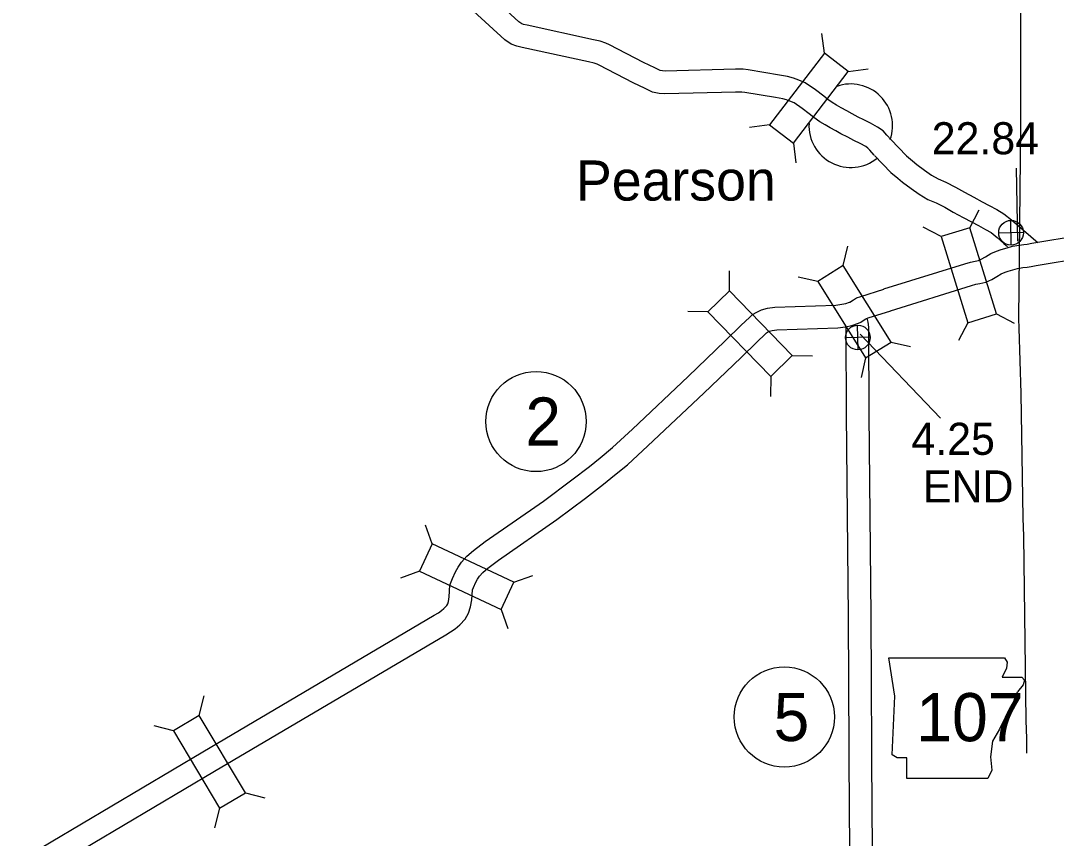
# Model space of a CAD drawing. Extents: x -939622 to -934222, y 1383701 to 1385301.
# Drawn here: x -936546.27 to -936505.36, y 1384615.82 to 1384648.12 of the extents above; entities that cross this region are included whole.
import ezdxf

# ---------------------------------------------------------------- set-up
doc = ezdxf.new("R2010")
doc.units = 0
for name, color, linetype in [('2', 7, 'Continuous'), ('Level 10', 7, 'Continuous'), ('Level 20', 7, 'Continuous'), ('Level 21', 7, 'Continuous'), ('Level 24', 7, 'Continuous'), ('Level 25', 7, 'Continuous'), ('Level 26', 7, 'Continuous'), ('Level 27', 7, 'Continuous')]:
    doc.layers.add(name, color=color, linetype=linetype)

msp = doc.modelspace()

# ---------------------------------------------------------------- linework, layer by layer
at = {"layer": '2'}
for points in [[(-936506.801, 1384655.937), (-936506.779, 1384652.01), (-936506.776, 1384651.992), (-936506.773, 1384644.269), (-936506.775, 1384643.932), (-936506.848, 1384636.342), (-936506.836, 1384635.969), (-936506.762, 1384633.393)], [(-936506.762, 1384633.393), (-936506.681, 1384628.46), (-936506.659, 1384627.745), (-936506.564, 1384620.463), (-936506.538, 1384619.753), (-936506.534, 1384619.182)]]:
    msp.add_lwpolyline(points, dxfattribs=at)
at = {"layer": 'Level 10'}
for points in [[(-936511.881, 1384643.409), (-936512.05, 1384643.596), (-936512.204, 1384643.77), (-936512.421, 1384643.915), (-936512.697, 1384644.068), (-936512.96, 1384644.195), (-936513.185, 1384644.31), (-936513.427, 1384644.435), (-936513.63, 1384644.556), (-936513.862, 1384644.678), (-936514.047, 1384644.779), (-936514.217, 1384644.879), (-936514.385, 1384644.998), (-936514.547, 1384645.138), (-936514.871, 1384645.387), (-936515.284, 1384645.657), (-936515.535, 1384645.77), (-936515.74, 1384645.85), (-936515.972, 1384645.907), (-936516.29, 1384645.966), (-936517.536, 1384646.174), (-936517.731, 1384646.196), (-936518.037, 1384646.198), (-936520.815, 1384646.124), (-936520.92, 1384646.129), (-936521.004, 1384646.15), (-936521.219, 1384646.25), (-936521.672, 1384646.469), (-936523.012, 1384647.163), (-936523.157, 1384647.232), (-936523.379, 1384647.308), (-936523.645, 1384647.365), (-936526.259, 1384647.937), (-936526.408, 1384647.97), (-936526.472, 1384647.995), (-936526.589, 1384648.074), (-936529.619, 1384650.86)], [(-936512.55, 1384642.806), (-936512.721, 1384642.996), (-936512.801, 1384643.086), (-936512.889, 1384643.145), (-936513.112, 1384643.269), (-936513.36, 1384643.389), (-936513.596, 1384643.509), (-936513.865, 1384643.648), (-936514.07, 1384643.77), (-936514.288, 1384643.885), (-936514.492, 1384643.996), (-936514.706, 1384644.122), (-936514.941, 1384644.289), (-936515.116, 1384644.441), (-936515.392, 1384644.653), (-936515.717, 1384644.865), (-936515.884, 1384644.94), (-936516.013, 1384644.99), (-936516.161, 1384645.027), (-936516.446, 1384645.08), (-936517.659, 1384645.282), (-936517.783, 1384645.296), (-936518.029, 1384645.298), (-936520.825, 1384645.224), (-936521.05, 1384645.235), (-936521.304, 1384645.296), (-936521.605, 1384645.437), (-936522.075, 1384645.665), (-936523.411, 1384646.356), (-936523.496, 1384646.397), (-936523.619, 1384646.439), (-936523.835, 1384646.485), (-936526.454, 1384647.058), (-936526.667, 1384647.106), (-936526.888, 1384647.19), (-936527.149, 1384647.366), (-936530.24, 1384650.208)], [(-936511.892, 1384643.42), (-936511.278, 1384642.783), (-936511.037, 1384642.582), (-936510.869, 1384642.439), (-936510.565, 1384642.216), (-936510.291, 1384642.019), (-936510.022, 1384641.862), (-936509.722, 1384641.733), (-936509.339, 1384641.541), (-936508.989, 1384641.338), (-936508.615, 1384641.139), (-936508.288, 1384640.963), (-936508.014, 1384640.82), (-936507.707, 1384640.654), (-936507.429, 1384640.489), (-936507.122, 1384640.251), (-936506.833, 1384639.996), (-936506.562, 1384639.762), (-936506.169, 1384639.425), (-936506.087, 1384639.355)], [(-936512.54, 1384642.795), (-936511.892, 1384642.123), (-936511.616, 1384641.893), (-936511.428, 1384641.733), (-936511.095, 1384641.488), (-936510.781, 1384641.262), (-936510.428, 1384641.058), (-936510.102, 1384640.916), (-936509.767, 1384640.749), (-936509.427, 1384640.551), (-936509.04, 1384640.345), (-936508.709, 1384640.167), (-936508.436, 1384640.025), (-936508.151, 1384639.871), (-936507.936, 1384639.743), (-936507.696, 1384639.557), (-936507.425, 1384639.317), (-936507.289, 1384639.201)], [(-936512.17, 1384637.518), (-936508.975, 1384638.512), (-936508.751, 1384638.578), (-936508.563, 1384638.616), (-936508.43, 1384638.644), (-936508.325, 1384638.693), (-936508.158, 1384638.791), (-936507.945, 1384638.912), (-936507.727, 1384639.015), (-936507.537, 1384639.083), (-936507.297, 1384639.149), (-936507.083, 1384639.202), (-936506.823, 1384639.249), (-936506.635, 1384639.276), (-936506.512, 1384639.293), (-936506.321, 1384639.333), (-936504.421, 1384639.648)], [(-936511.903, 1384636.658), (-936508.714, 1384637.65), (-936508.533, 1384637.704), (-936508.381, 1384637.735), (-936508.145, 1384637.784), (-936507.906, 1384637.895), (-936507.708, 1384638.012), (-936507.531, 1384638.112), (-936507.382, 1384638.182), (-936507.264, 1384638.225), (-936507.069, 1384638.279), (-936506.896, 1384638.321), (-936506.679, 1384638.36), (-936506.508, 1384638.385), (-936506.357, 1384638.406), (-936506.154, 1384638.449), (-936504.245, 1384638.765)], [(-936546.269, 1384614.968), (-936539.076, 1384619.237), (-936529.934, 1384624.632), (-936529.768, 1384624.728), (-936529.645, 1384624.812), (-936529.548, 1384624.894), (-936529.439, 1384625.016), (-936529.4, 1384625.079), (-936529.372, 1384625.169), (-936529.339, 1384625.348), (-936529.311, 1384625.819), (-936529.213, 1384626.079), (-936529.089, 1384626.343), (-936528.992, 1384626.523), (-936528.856, 1384626.725), (-936528.649, 1384626.957), (-936528.383, 1384627.187), (-936527.916, 1384627.537), (-936525.617, 1384629.135), (-936524.499, 1384629.976), (-936523.801, 1384630.508), (-936523.378, 1384630.852), (-936522.889, 1384631.255), (-936522.104, 1384631.979), (-936519.901, 1384634.056), (-936518.44, 1384635.462), (-936517.802, 1384636.082), (-936517.48, 1384636.387), (-936517.357, 1384636.503), (-936517.194, 1384636.601), (-936517.01, 1384636.691), (-936516.766, 1384636.76), (-936516.476, 1384636.796), (-936514.064, 1384636.883), (-936513.827, 1384636.915), (-936513.667, 1384636.942), (-936513.525, 1384636.996), (-936513.521, 1384636.998), (-936513.376, 1384637.088), (-936513.246, 1384637.166), (-936513.081, 1384637.225), (-936512.174, 1384637.516)], [(-936545.798, 1384614.2), (-936538.618, 1384618.463), (-936529.479, 1384623.855), (-936529.289, 1384623.966), (-936529.1, 1384624.094), (-936528.92, 1384624.247), (-936528.714, 1384624.475), (-936528.574, 1384624.705), (-936528.496, 1384624.954), (-936528.444, 1384625.24), (-936528.421, 1384625.629), (-936528.384, 1384625.728), (-936528.285, 1384625.938), (-936528.221, 1384626.056), (-936528.143, 1384626.172), (-936528.016, 1384626.314), (-936527.818, 1384626.486), (-936527.389, 1384626.807), (-936525.089, 1384628.406), (-936523.956, 1384629.259), (-936523.244, 1384629.801), (-936522.808, 1384630.156), (-936522.297, 1384630.576), (-936521.49, 1384631.32), (-936519.28, 1384633.405), (-936517.814, 1384634.815), (-936517.18, 1384635.433), (-936516.862, 1384635.733), (-936516.809, 1384635.783), (-936516.765, 1384635.809), (-936516.688, 1384635.846), (-936516.586, 1384635.875), (-936516.404, 1384635.898), (-936513.987, 1384635.985), (-936513.692, 1384636.025), (-936513.433, 1384636.069), (-936513.166, 1384636.169), (-936513.081, 1384636.211), (-936512.906, 1384636.321), (-936512.858, 1384636.349), (-936512.791, 1384636.373), (-936511.899, 1384636.66)], [(-936512.508, 1384607.816), (-936512.63, 1384616.721), (-936512.67, 1384624.586), (-936512.75, 1384632.576), (-936512.766, 1384636.007), (-936512.794, 1384636.207), (-936512.824, 1384636.362)], [(-936513.408, 1384607.803), (-936513.53, 1384616.713), (-936513.57, 1384624.579), (-936513.65, 1384632.57), (-936513.666, 1384635.943), (-936513.678, 1384636.03)]]:
    msp.add_lwpolyline(points, dxfattribs=at)
at = {"layer": 'Level 20'}
for p, q in [((-936514.516, 1384646.829), (-936514.619, 1384647.615)), ((-936514.516, 1384646.829), (-936516.688, 1384644.004)), ((-936513.574, 1384646.105), (-936514.516, 1384646.829)), ((-936515.746, 1384643.28), (-936513.574, 1384646.105)), ((-936513.574, 1384646.105), (-936512.789, 1384646.208)), ((-936516.688, 1384644.004), (-936517.474, 1384643.901)), ((-936516.688, 1384644.004), (-936515.746, 1384643.28)), ((-936515.746, 1384643.28), (-936515.644, 1384642.494)), ((-936508.778, 1384639.939), (-936508.41, 1384640.64)), ((-936509.912, 1384639.586), (-936510.614, 1384639.954)), ((-936508.778, 1384639.939), (-936509.912, 1384639.586)), ((-936507.72, 1384636.536), (-936508.778, 1384639.939)), ((-936509.912, 1384639.586), (-936508.854, 1384636.183)), ((-936513.775, 1384638.442), (-936513.597, 1384639.214)), ((-936518.274, 1384637.444), (-936518.263, 1384638.236)), ((-936513.775, 1384638.442), (-936514.782, 1384637.812)), ((-936511.884, 1384635.421), (-936513.775, 1384638.442)), ((-936514.782, 1384637.812), (-936515.554, 1384637.989)), ((-936514.782, 1384637.812), (-936512.891, 1384634.791)), ((-936518.274, 1384637.444), (-936519.125, 1384636.615)), ((-936515.788, 1384634.889), (-936518.274, 1384637.444)), ((-936519.125, 1384636.615), (-936519.917, 1384636.626)), ((-936519.125, 1384636.615), (-936516.64, 1384634.061)), ((-936508.854, 1384636.183), (-936507.72, 1384636.536)), ((-936507.72, 1384636.536), (-936507.018, 1384636.167)), ((-936508.854, 1384636.183), (-936509.222, 1384635.482)), ((-936512.891, 1384634.791), (-936511.884, 1384635.421)), ((-936511.884, 1384635.421), (-936511.112, 1384635.244)), ((-936516.64, 1384634.061), (-936515.788, 1384634.889)), ((-936515.788, 1384634.889), (-936514.996, 1384634.879)), ((-936512.891, 1384634.791), (-936513.069, 1384634.019)), ((-936516.64, 1384634.061), (-936516.651, 1384633.269)), ((-936530.014, 1384627.443), (-936530.283, 1384628.188)), ((-936530.014, 1384627.443), (-936530.519, 1384626.367)), ((-936526.788, 1384625.928), (-936530.014, 1384627.443)), ((-936530.519, 1384626.367), (-936531.264, 1384626.098)), ((-936530.519, 1384626.367), (-936527.292, 1384624.853)), ((-936527.292, 1384624.853), (-936526.788, 1384625.928)), ((-936526.788, 1384625.928), (-936526.043, 1384626.197)), ((-936527.292, 1384624.853), (-936527.024, 1384624.108)), ((-936539.214, 1384620.672), (-936539.018, 1384621.44)), ((-936539.214, 1384620.672), (-936540.235, 1384620.066)), ((-936537.394, 1384617.608), (-936539.214, 1384620.672)), ((-936540.235, 1384620.066), (-936541.003, 1384620.262)), ((-936540.235, 1384620.066), (-936538.416, 1384617.001)), ((-936538.416, 1384617.001), (-936537.394, 1384617.608)), ((-936537.394, 1384617.608), (-936536.627, 1384617.412)), ((-936538.416, 1384617.001), (-936538.612, 1384616.234))]:
    msp.add_line(p, q, dxfattribs=at)
at = {"layer": 'Level 21'}
for p, q in [((-936511.741, 1384621.425), (-936511.97, 1384622.947)), ((-936511.97, 1384622.947), (-936507.405, 1384622.945)), ((-936507.405, 1384622.945), (-936507.3, 1384622.77)), ((-936507.402, 1384622.947), (-936507.402, 1384622.947)), ((-936507.3, 1384622.77), (-936507.326, 1384622.541)), ((-936507.326, 1384622.541), (-936507.503, 1384622.186)), ((-936507.503, 1384622.186), (-936506.717, 1384622.186)), ((-936506.666, 1384621.881), (-936506.894, 1384621.602)), ((-936506.717, 1384622.186), (-936506.615, 1384622.059)), ((-936506.615, 1384622.059), (-936506.666, 1384621.881)), ((-936511.843, 1384619.115), (-936511.741, 1384621.425)), ((-936507.021, 1384621.272), (-936506.894, 1384621.602)), ((-936507.021, 1384621.272), (-936507.173, 1384620.866)), ((-936507.173, 1384620.866), (-936507.427, 1384620.486)), ((-936507.427, 1384620.486), (-936507.605, 1384620.13)), ((-936507.605, 1384620.13), (-936507.884, 1384619.648)), ((-936507.884, 1384619.648), (-936507.96, 1384619.039)), ((-936511.64, 1384618.988), (-936511.843, 1384619.115)), ((-936511.259, 1384618.988), (-936511.64, 1384618.988)), ((-936511.259, 1384618.176), (-936511.259, 1384618.988)), ((-936507.96, 1384619.039), (-936507.909, 1384618.506)), ((-936508.062, 1384618.176), (-936511.259, 1384618.176)), ((-936507.909, 1384618.506), (-936508.062, 1384618.176))]:
    msp.add_line(p, q, dxfattribs=at)
at = {"layer": 'Level 24'}
for start, end in [(340.5297, 109.4703), (176.7295, 309.1736)]:
    msp.add_arc((-936513.478, 1384643.966), 1.65, start, end, dxfattribs=at)
at = {"layer": 'Level 25'}
for p, q in [((-936506.95, 1384642.296), (-936506.887, 1384639.412)), ((-936513.102, 1384635.736), (-936509.936, 1384632.413))]:
    msp.add_line(p, q, dxfattribs=at)
at = {"layer": 'Level 26'}
for p, q in [((-936507.135, 1384639.25), (-936507.157, 1384640.226)), ((-936506.658, 1384639.749), (-936507.634, 1384639.727)), ((-936513.185, 1384635.112), (-936513.208, 1384636.088)), ((-936512.709, 1384635.611), (-936513.685, 1384635.589))]:
    msp.add_line(p, q, dxfattribs=at)
for centre in [(-936507.146, 1384639.738), (-936513.197, 1384635.6)]:
    msp.add_circle(centre, 0.488, dxfattribs=at)
at = {"layer": 'Level 27'}
for centre in [(-936525.91, 1384632.28), (-936516.104, 1384620.609)]:
    msp.add_circle(centre, 1.98, dxfattribs=at)

# ---------------------------------------------------------------- texts
at = {"layer": 'Level 21'}
msp.add_text('107', height=1.9008, dxfattribs=at).set_placement((-936510.892, 1384619.65))
at = {"layer": 'Level 24'}
msp.add_text('Pearson', height=1.584, dxfattribs=at).set_placement((-936524.331, 1384641.01))
at = {"layer": 'Level 25'}
for s, p in [('22.84', (-936510.28, 1384642.838)), ('4.25', (-936511.082, 1384630.964)), ('END', (-936510.626, 1384629.083))]:
    msp.add_text(s, height=1.2672, dxfattribs=at).set_placement(p)
at = {"layer": 'Level 27'}
for s, p in [('2', (-936526.336, 1384631.33)), ('5', (-936516.529, 1384619.658))]:
    msp.add_text(s, height=1.901, dxfattribs=at).set_placement(p)

doc.saveas('drawing.dxf')
